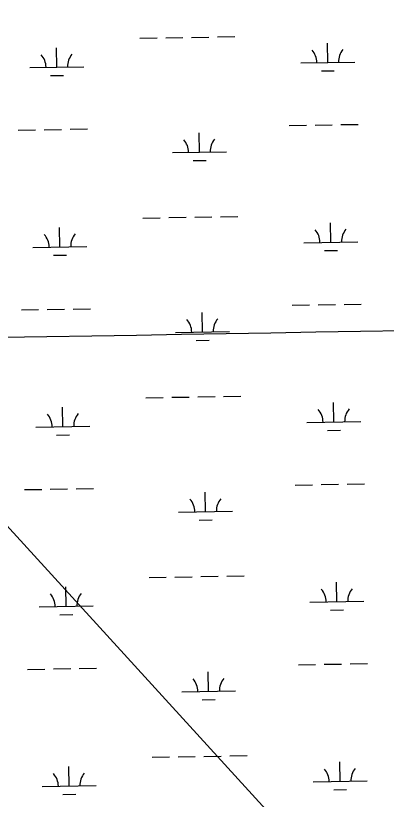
# Model space of a CAD drawing. Extents: x 3887375 to 3925618, y 296674 to 322633.
# Drawn here: x 3902274 to 3902961, y 307491 to 308942 of the extents above; entities that cross this region are included whole.
import ezdxf

# ---------------------------------------------------------------- set-up
doc = ezdxf.new("R2010")
doc.units = 0
for name, color, linetype in [('V-GRID-MAJR', 7, 'Continuous'), ('V-UTIL-LINE', 7, 'Continuous'), ('V-WETL-SWMP', 7, 'Continuous')]:
    doc.layers.add(name, color=color, linetype=linetype)

msp = doc.modelspace()

# ---------------------------------------------------------------- linework, layer by layer
at = {"layer": 'V-GRID-MAJR'}
msp.add_spline([(3891546.068, 308165.905), (3896856.111, 308255.118), (3902166.142, 308345.103), (3907476.16, 308435.86100000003), (3912786.164, 308527.391), (3918096.1550000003, 308619.693), (3923406.132, 308712.768), (3923406.133, 308712.768)], degree=3, dxfattribs=at)
at = {"layer": 'V-UTIL-LINE'}
msp.add_lwpolyline([(3891385.621878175, 317757.34584659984), (3896110.028, 314731.261), (3903763.48, 306349.597), (3906680.5733989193, 302363.96476002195)], dxfattribs=at)
at = {"layer": 'V-WETL-SWMP'}
for p, q in [((3902503.96226694, 308899.8665613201), (3902535.9575540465, 308900.41574511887)), ((3902551.9551976, 308900.6903370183), (3902583.950484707, 308901.2395208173)), ((3902599.9481282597, 308901.51411271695), (3902631.9434153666, 308902.0632965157)), ((3902647.9410589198, 308902.3378884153), (3902679.9363460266, 308902.88707221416)), ((3902852.097948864, 308855.0926695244), (3902851.4801170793, 308891.0873675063)), ((3902350.263868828, 308846.47892758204), (3902349.646037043, 308882.47362556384)), ((3902802.1053127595, 308854.2345698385), (3902902.0905849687, 308855.95076921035)), ((3902300.2712327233, 308845.6208278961), (3902400.2565049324, 308847.33702726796)), ((3902840.364542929, 308839.45799825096), (3902864.361008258, 308839.8698861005)), ((3902338.5304628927, 308830.84425630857), (3902362.526928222, 308831.25614415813)), ((3902780.6818035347, 308738.41784251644), (3902812.677090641, 308738.9670263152)), ((3902828.6747341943, 308739.2416182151), (3902860.670021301, 308739.79080201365)), ((3902876.6676648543, 308740.06539391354), (3902908.662951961, 308740.6145777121)), ((3902278.8477234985, 308729.804100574), (3902310.843010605, 308730.35328437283)), ((3902326.840654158, 308730.62787627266), (3902358.8359412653, 308731.17706007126)), ((3902374.833584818, 308731.4516519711), (3902406.828871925, 308732.00083576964)), ((3902614.439239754, 308689.1275293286), (3902613.8214079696, 308725.12222731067)), ((3902564.44660365, 308688.26942964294), (3902664.4318758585, 308689.98562901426)), ((3902602.7058338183, 308673.49285805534), (3902626.702299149, 308673.90474590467)), ((3902509.671633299, 308567.24055712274), (3902541.666920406, 308567.7897409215)), ((3902557.664563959, 308568.0643328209), (3902589.659851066, 308568.61351661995)), ((3902605.6574946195, 308568.88810851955), (3902637.652781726, 308569.4372923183)), ((3902653.6504252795, 308569.711884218), (3902685.6457123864, 308570.26106801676)), ((3902355.9732351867, 308513.8529233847), (3902355.3554034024, 308549.8476213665)), ((3902857.807315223, 308522.4666653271), (3902857.1894834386, 308558.4613633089)), ((3902807.8146791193, 308521.60856564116), (3902907.7999513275, 308523.324765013)), ((3902305.980599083, 308512.99482369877), (3902405.9658712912, 308514.71102307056)), ((3902846.0739092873, 308506.8319940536), (3902870.070374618, 308507.2438819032)), ((3902344.2398292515, 308498.2182521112), (3902368.2362945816, 308498.6301399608)), ((3902786.3911698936, 308405.7918383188), (3902818.386457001, 308406.34102211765)), ((3902834.3841005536, 308406.6156140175), (3902866.37938766, 308407.164797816)), ((3902882.377031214, 308407.4393897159), (3902914.3723183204, 308407.98857351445)), ((3902284.5570898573, 308397.1780963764), (3902316.5523769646, 308397.7272801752)), ((3902332.5500205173, 308398.0018720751), (3902364.545307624, 308398.5510558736)), ((3902380.542951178, 308398.8256477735), (3902412.538238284, 308399.37483157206)), ((3902620.1486061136, 308356.501525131), (3902619.530774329, 308392.4962231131)), ((3902570.1559700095, 308355.6434254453), (3902670.1412422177, 308357.3596248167)), ((3902608.415200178, 308340.86685385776), (3902632.411665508, 308341.2787417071)), ((3902515.3809996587, 308234.6145529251), (3902547.376286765, 308235.1637367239)), ((3902563.3739303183, 308235.4383286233), (3902595.3692174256, 308235.9875124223)), ((3902611.3668609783, 308236.26210432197), (3902643.362148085, 308236.81128812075)), ((3902659.3597916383, 308237.0858800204), (3902691.355078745, 308237.6350638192)), ((3902361.6826015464, 308181.22691918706), (3902361.0647697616, 308217.2216171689)), ((3902863.5166815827, 308189.8406611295), (3902862.898849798, 308225.8353591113)), ((3902813.524045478, 308188.9825614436), (3902913.5093176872, 308190.6987608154)), ((3902311.689965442, 308180.3688195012), (3902411.675237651, 308182.085018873)), ((3902851.783275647, 308174.20598985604), (3902875.7797409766, 308174.6178777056)), ((3902349.9491956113, 308165.5922479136), (3902373.9456609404, 308166.00413576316)), ((3902792.100536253, 308073.16583412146), (3902824.0958233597, 308073.71501792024)), ((3902840.093466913, 308073.9896098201), (3902872.0887540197, 308074.5387936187)), ((3902888.0863975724, 308074.81338551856), (3902920.0816846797, 308075.3625693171)), ((3902290.266456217, 308064.5520921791), (3902322.2617433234, 308065.10127597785)), ((3902338.2593868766, 308065.37586787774), (3902370.2546739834, 308065.9250516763)), ((3902386.2523175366, 308066.19964357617), (3902418.2476046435, 308066.7488273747)), ((3902625.8579724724, 308023.87552093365), (3902625.240140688, 308059.8702189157)), ((3902575.865336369, 308023.01742124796), (3902675.850608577, 308024.7336206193)), ((3902614.124566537, 308008.2408496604), (3902638.1210318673, 308008.65273750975)), ((3902521.0903660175, 307901.98854872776), (3902553.0856531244, 307902.53773252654)), ((3902569.0832966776, 307902.81232442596), (3902601.0785837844, 307903.361508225)), ((3902617.076227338, 307903.6361001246), (3902649.0715144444, 307904.1852839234)), ((3902665.069157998, 307904.459875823), (3902697.0644451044, 307905.00905962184)), ((3902367.391967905, 307848.6009149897), (3902366.774136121, 307884.5956129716)), ((3902869.2260479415, 307857.2146569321), (3902868.608216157, 307893.20935491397)), ((3902819.233411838, 307856.35655724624), (3902919.218684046, 307858.072756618)), ((3902317.3993318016, 307847.7428153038), (3902417.38460401, 307849.45901467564)), ((3902857.492642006, 307841.57998565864), (3902881.489107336, 307841.9918735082)), ((3902355.6585619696, 307832.96624371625), (3902379.6550273, 307833.3781315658)), ((3902797.8099026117, 307740.5398299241), (3902829.8051897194, 307741.0890137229)), ((3902845.802833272, 307741.3636056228), (3902877.7981203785, 307741.91278942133)), ((3902893.795763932, 307742.1873813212), (3902925.791051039, 307742.73656511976)), ((3902295.975822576, 307731.92608798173), (3902327.971109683, 307732.4752717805)), ((3902343.968753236, 307732.7498636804), (3902375.9640403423, 307733.29904747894)), ((3902391.9616838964, 307733.57363937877), (3902423.9569710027, 307734.1228231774)), ((3902631.567338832, 307691.24951673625), (3902630.9495070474, 307727.24421471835)), ((3902581.574702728, 307690.3914170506), (3902681.5599749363, 307692.10761642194)), ((3902619.8339328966, 307675.614845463), (3902643.830398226, 307676.02673331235)), ((3902526.7997323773, 307569.3625445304), (3902558.7950194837, 307569.9117283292)), ((3902574.792663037, 307570.18632022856), (3902606.7879501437, 307570.73550402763)), ((3902622.785593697, 307571.0100959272), (3902654.7808808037, 307571.55927972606)), ((3902670.778524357, 307571.83387162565), (3902702.7738114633, 307572.38305542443)), ((3902373.101334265, 307515.97491079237), (3902372.48350248, 307551.9696087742)), ((3902874.935414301, 307524.58865273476), (3902874.3175825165, 307560.5833507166)), ((3902824.942778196, 307523.73055304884), (3902924.928050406, 307525.4467524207)), ((3902323.1086981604, 307515.11681110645), (3902423.0939703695, 307516.83301047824)), ((3902863.2020083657, 307508.9539814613), (3902887.1984736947, 307509.36586931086)), ((3902361.3679283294, 307500.3402395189), (3902385.364393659, 307500.75212736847))]:
    msp.add_line(p, q, dxfattribs=at)
for centre, radius, start, end in [((3902295.0209202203, 308846.0055819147), 35.24628790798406, 0.21153802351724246, 41.755196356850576), ((3902405.490520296, 308847.9017397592), 35.246287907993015, 140.21153501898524, 181.75519335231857), ((3902796.8550002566, 308854.61932385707), 35.24628790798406, 0.21153802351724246, 41.755196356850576), ((3902907.3246003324, 308856.51548170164), 35.246287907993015, 140.21153501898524, 181.75519335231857), ((3902559.1962911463, 308688.6541836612), 35.24628790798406, 0.21153802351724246, 41.755196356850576), ((3902669.665891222, 308690.5503415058), 35.246287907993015, 140.21153501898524, 181.75519335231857), ((3902300.7302865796, 308513.37957771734), 35.24628790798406, 0.21153802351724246, 41.755196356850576), ((3902411.1998866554, 308515.27573556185), 35.246287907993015, 140.21153501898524, 181.75519335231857), ((3902802.564366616, 308521.9933196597), 35.24628790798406, 0.21153802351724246, 41.755196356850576), ((3902913.0339666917, 308523.88947750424), 35.246287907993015, 140.21153501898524, 181.75519335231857), ((3902564.9056575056, 308356.02817946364), 35.24628790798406, 0.21153802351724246, 41.755196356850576), ((3902675.375257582, 308357.92433730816), 35.246287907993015, 140.21153501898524, 181.75519335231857), ((3902306.439652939, 308180.7535735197), 35.24628790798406, 0.21153802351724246, 41.755196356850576), ((3902416.9092530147, 308182.6497313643), 35.246287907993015, 140.21153501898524, 181.75519335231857), ((3902808.273732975, 308189.3673154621), 35.24628790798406, 0.21153802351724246, 41.755196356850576), ((3902918.743333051, 308191.26347330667), 35.246287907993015, 140.21153501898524, 181.75519335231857), ((3902570.615023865, 308023.4021752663), 35.24628790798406, 0.21153802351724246, 41.755196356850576), ((3902681.0846239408, 308025.2983331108), 35.246287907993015, 140.21153501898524, 181.75519335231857), ((3902312.149019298, 307848.12756932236), 35.24628790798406, 0.21153802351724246, 41.755196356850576), ((3902422.618619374, 307850.0237271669), 35.246287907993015, 140.21153501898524, 181.75519335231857), ((3902813.9830993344, 307856.74131126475), 35.24628790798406, 0.21153802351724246, 41.755196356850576), ((3902924.4526994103, 307858.6374691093), 35.246287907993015, 140.21153501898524, 181.75519335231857), ((3902576.324390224, 307690.7761710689), 35.24628790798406, 0.21153802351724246, 41.755196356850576), ((3902686.7939903, 307692.67232891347), 35.246287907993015, 140.21153501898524, 181.75519335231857), ((3902317.8583856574, 307515.501565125), 35.24628790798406, 0.21153802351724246, 41.755196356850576), ((3902428.3279857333, 307517.39772296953), 35.246287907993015, 140.21153501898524, 181.75519335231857), ((3902819.6924656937, 307524.1153070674), 35.24628790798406, 0.21153802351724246, 41.755196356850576), ((3902930.162065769, 307526.0114649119), 35.246287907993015, 140.21153501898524, 181.75519335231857)]:
    msp.add_arc(centre, radius, start, end, dxfattribs=at)

doc.saveas('drawing.dxf')
